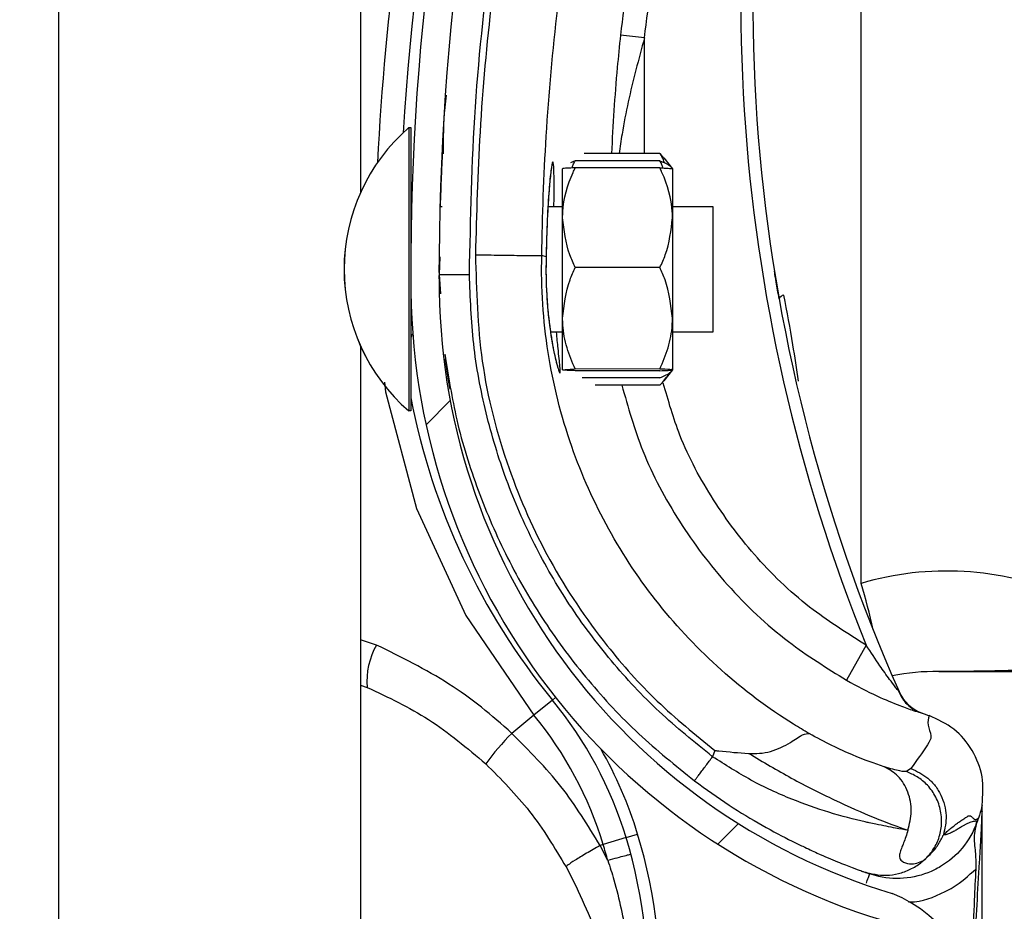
# Model space of a CAD drawing. Header units: inches. Extents: x 170 to 284, y 215 to 248.
# Tile 936 of 1056: x 235.429 to 235.5128, y 241.6529 to 241.7288. Entities that reach past the tile are written whole.
import ezdxf

# ---------------------------------------------------------------- set-up
doc = ezdxf.new("R2010")
doc.units = ezdxf.units.IN
doc.header["$LTSCALE"] = 0.25
doc.header["$MEASUREMENT"] = 0
doc.layers.add('ANNOTATIONS', color=1, linetype='Continuous')
doc.layers.add('LH TOP OF HOOD', color=7, linetype='Continuous')
doc.styles.add('ARIAL', font='arial.ttf', dxfattribs={"height": 0.09375})
doc.dimstyles.new('STANDARD$0', dxfattribs={"dimtxt": 0.09375, "dimasz": 0.09375, "dimexe": 0.03125, "dimexo": 0.046875, "dimgap": 0.09, "dimtad": 0, "dimtih": 1, "dimtoh": 1, "dimdec": 4, "dimzin": 0, "dimdsep": 46, "dimtxsty": 'ARIAL', "dimcen": 0.09, "dimadec": 0, "dimazin": 0, "dimtfac": 1, "dimtdec": 4, "dimtofl": 0, "dimtmove": 0, "dimatfit": 1, "dimfxl": 1, "dimtolj": 1, "dimtzin": 0, "dimarcsym": 0})

# ---------------------------------------------------------------- blocks, each defined once
blk = doc.blocks.new('*D70')
at = {"layer": 'ANNOTATIONS', "color": 0, "lineweight": -2, "transparency": 16777216}
for p, q in [((235.475871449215, 243.8427370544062), (236.9163148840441, 243.8427370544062)), ((236.8850648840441, 243.7489870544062), (236.8850648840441, 242.028811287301)), ((236.8850648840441, 239.873775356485), (236.8850648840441, 241.5939511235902)), ((236.1545398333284, 239.780025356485), (236.9163148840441, 239.780025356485))]:
    blk.add_line(p, q, dxfattribs=at)
at = {"layer": 'ANNOTATIONS', "color": 0, "transparency": 16777216}
for points in [[(236.8694398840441, 243.7489870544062), (236.9006898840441, 243.7489870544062), (236.8850648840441, 243.8427370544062)], [(236.8694398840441, 239.873775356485), (236.9006898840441, 239.873775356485), (236.8850648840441, 239.780025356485)]]:
    blk.add_solid(points, dxfattribs=at)
at = {"layer": 'defpoints', "color": 0, "transparency": 16777216}
for p in [(235.428996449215, 243.8427370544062), (236.1076648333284, 239.780025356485), (236.8850648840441, 239.780025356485)]:
    blk.add_point(p, dxfattribs=at)
at = {"layer": 'ANNOTATIONS', "color": 0, "transparency": 16777216, "insert": (236.8850648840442, 241.8113812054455), "char_height": 0.09375, "attachment_point": 5, "style": 'ARIAL'}
blk.add_mtext('\\A1;OPENING\\PHEIGHT', dxfattribs=at)

msp = doc.modelspace()

# ---------------------------------------------------------------- hatches: boundary and pattern name
at = {"layer": 'LH TOP OF HOOD'}
h = msp.add_hatch(dxfattribs=at)
h.set_pattern_fill('ANSI31', color=256, scale=0.34241245, angle=2.8e-322, style=0)
h.set_pattern_definition([(45, (225.4196035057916, 238.187647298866), (-0.03026527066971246, 0.03026527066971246), [])])
edge = h.paths.add_edge_path(flags=0)
edge.add_arc((235.4928707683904, 241.6163184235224), 0.001712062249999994, 450.0000000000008, 472.2104203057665)
edge.add_line((235.4922235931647, 241.6179034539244), (235.4913110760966, 241.6201383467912))
edge.add_arc((235.4928707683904, 241.6163184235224), 0.004126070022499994, 450, 472.2104203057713, ccw=False)
edge.add_arc((235.4928707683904, 241.6074156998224), 0.01302879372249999, 401.47616737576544, 450, ccw=False)
edge.add_arc((235.4886248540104, 241.6042655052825), 0.01830194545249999, 359.9999999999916, 400.0613730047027, ccw=False)
edge.add_arc((235.4951649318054, 241.6042655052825), 0.01176186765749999, 292.1408576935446, 359.99999999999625, ccw=False)
edge.add_arc((235.4928707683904, 241.6075184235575), 0.01566536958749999, 235.2570680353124, 295.43079980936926, ccw=False)
edge.add_arc((235.4981096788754, 241.6156335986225), 0.02532140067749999, 212.8542481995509, 235.980933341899, ccw=False)
edge.add_arc((235.4899602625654, 241.6092647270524), 0.01504902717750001, 172.1557183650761, 209.3146496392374, ccw=False)
edge.add_arc((235.5023898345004, 241.6079293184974), 0.02754708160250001, 453.3085031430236, 532.9325737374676, ccw=False)
edge.add_arc((235.4991369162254, 241.6440195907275), 0.008748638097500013, 280.9586189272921, 427.9414322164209)
edge.add_arc((235.5189966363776, 241.7063728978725), 0.05672062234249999, 179.5706357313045, 253.0098997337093, ccw=False)
edge.add_arc((235.6773283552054, 241.7075713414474), 0.2150521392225, 163.4260275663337, 180.2060536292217, ccw=False)
edge.add_arc((235.4985548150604, 241.7597207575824), 0.02884824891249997, 465.1588434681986, 521.4137567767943, ccw=False)
edge.add_arc((235.4812287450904, 241.8142670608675), 0.0284373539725, 290.1205938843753, 343.719067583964)
edge.add_arc((235.4940692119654, 241.8100896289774), 0.01494630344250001, 345.2914408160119, 400.547192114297)
edge.add_arc((235.4906450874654, 241.8082748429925), 0.0187470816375, 397.9578745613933, 431.4396159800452)
edge.add_arc((235.4928707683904, 241.8131028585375), 0.0134739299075, 433.8775574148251, 472.2736457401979)
edge.add_arc((235.4903026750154, 241.8201223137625), 0.006011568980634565, 474.9825325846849, 495.7175736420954)
edge.add_arc((235.5000956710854, 241.8128631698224), 0.01816498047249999, 500.899260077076, 539.9999999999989)
edge.add_arc((235.4928707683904, 241.8128631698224), 0.01094007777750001, 539.9999999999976, 629.9999999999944)
edge.add_arc((235.4928707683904, 241.8037892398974), 0.001866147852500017, 269.9999999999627, 285.6422464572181)
edge.add_line((235.4933739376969, 241.80199220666), (235.4940248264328, 241.7996676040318))
edge.add_arc((235.4928707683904, 241.8037892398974), 0.004280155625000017, 269.9999999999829, 285.6422464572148, ccw=False)
edge.add_arc((235.4928707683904, 241.8128631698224), 0.01335408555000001, 179.9999999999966, 269.999999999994, ccw=False)
edge.add_arc((235.5000956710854, 241.8128631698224), 0.020578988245, 500.6113583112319, 539.9999999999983, ccw=False)
edge.add_arc((235.4903026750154, 241.8201223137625), 0.008425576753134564, 474.5776671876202, 496.4997109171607, ccw=False)
edge.add_arc((235.4928707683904, 241.8131028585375), 0.01588793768, 433.6903022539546, 472.4705806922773, ccw=False)
edge.add_arc((235.4906450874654, 241.8082748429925), 0.02116108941, 398.10453077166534, 431.5771717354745, ccw=False)
edge.add_arc((235.4940692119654, 241.8100896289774), 0.01736031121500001, 345.18024813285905, 400.36585332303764, ccw=False)
edge.add_arc((235.4812287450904, 241.8142670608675), 0.030851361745, 289.9181572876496, 343.77953759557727, ccw=False)
edge.add_arc((235.4985548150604, 241.7597207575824), 0.02643424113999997, 464.941709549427, 521.3236131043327)
edge.add_arc((235.6773283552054, 241.7075713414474), 0.21263813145, 523.4376684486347, 540.2096895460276)
edge.add_arc((235.5189966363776, 241.7063728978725), 0.05430661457, 539.5566266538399, 613.1145348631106)
edge.add_arc((235.4991369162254, 241.6440195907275), 0.01116264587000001, 280.0610388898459, 428.5290871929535, ccw=False)
edge.add_arc((235.5023898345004, 241.6079293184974), 0.02513307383, 452.9714001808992, 532.970657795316)
edge.add_arc((235.4899602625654, 241.6092647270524), 0.01263501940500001, 532.0830472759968, 568.9826967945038)
edge.add_arc((235.4981096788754, 241.6156335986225), 0.022907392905, 213.0443063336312, 236.019715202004)
edge.add_arc((235.4928707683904, 241.6075184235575), 0.01325136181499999, 235.1922404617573, 295.7352497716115)
edge.add_arc((235.4951649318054, 241.6042655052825), 0.009347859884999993, 291.7225241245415, 359.9999999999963)
edge.add_arc((235.4886248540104, 241.6042655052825), 0.01588793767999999, 359.9999999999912, 399.9521788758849)
edge.add_arc((235.4928707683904, 241.6074156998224), 0.01061478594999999, 401.6345013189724, 450.0000000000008)

# ---------------------------------------------------------------- linework, layer by layer
for p, q in [((235.4323139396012, 239.8275350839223), (235.4323139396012, 243.9380293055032)), ((235.4579948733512, 241.9064492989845), (235.4579948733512, 241.7140753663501)), ((235.5005924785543, 241.680801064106), (235.5005924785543, 241.7462217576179)), ((235.4821542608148, 241.727238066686), (235.4801128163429, 241.7274582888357)), ((235.482151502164, 241.7173863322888), (235.4821542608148, 241.727238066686)), ((235.462109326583, 241.7195938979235), (235.4621041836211, 241.697103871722)), ((235.4621077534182, 241.7195938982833), (235.462109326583, 241.7195938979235)), ((235.462109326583, 241.7195938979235), (235.4622805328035, 241.7195938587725)), ((235.4622805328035, 241.7195938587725), (235.462277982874, 241.7084430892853)), ((235.4649657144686, 241.7176572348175), (235.4649658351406, 241.7176594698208)), ((235.4834667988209, 241.7173860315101), (235.4770317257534, 241.7173875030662)), ((235.4834667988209, 241.7173860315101), (235.4837716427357, 241.7169968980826)), ((235.4762588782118, 241.7167810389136), (235.4758719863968, 241.7165948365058)), ((235.4834666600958, 241.7167793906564), (235.4762588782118, 241.7167810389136)), ((235.483794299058, 241.7170151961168), (235.4845365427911, 241.7160961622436)), ((235.4751877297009, 241.7119288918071), (235.4751886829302, 241.7160973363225)), ((235.4834665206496, 241.7161695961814), (235.4762587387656, 241.7161712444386)), ((235.4845365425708, 241.7160951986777), (235.4845355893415, 241.7119267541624)), ((235.4647567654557, 241.7128905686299), (235.4649279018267, 241.7128905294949)), ((235.4739452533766, 241.7128884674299), (235.4751879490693, 241.7128881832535)), ((235.4845358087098, 241.7128860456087), (235.4879599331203, 241.7128852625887)), ((235.4879599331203, 241.7128852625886), (235.4879576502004, 241.7029021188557)), ((235.4751857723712, 241.7033695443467), (235.4751877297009, 241.7119288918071)), ((235.4845355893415, 241.7119267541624), (235.4845336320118, 241.7033674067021)), ((235.4647528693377, 241.7086122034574), (235.4646907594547, 241.7070940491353)), ((235.4646974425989, 241.7072574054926), (235.464701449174, 241.7086146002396)), ((235.4737868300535, 241.7086031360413), (235.4734166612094, 241.7087076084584)), ((235.4737868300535, 241.7086031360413), (235.4737869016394, 241.708602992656)), ((235.4834645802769, 241.7076844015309), (235.4762567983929, 241.7076860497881)), ((235.4646907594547, 241.7070940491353), (235.4647921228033, 241.7054507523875)), ((235.4646959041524, 241.7067362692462), (235.4646967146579, 241.7070108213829)), ((235.4622774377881, 241.7060594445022), (235.4622753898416, 241.697103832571)), ((235.4751847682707, 241.6989786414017), (235.4751857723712, 241.7033695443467)), ((235.4845336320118, 241.7033674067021), (235.4845326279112, 241.698976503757)), ((235.4751855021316, 241.7021877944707), (235.4741646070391, 241.7021880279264)), ((235.4879574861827, 241.7021848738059), (235.4845333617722, 241.702185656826)), ((235.4879576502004, 241.7029021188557), (235.4879574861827, 241.7021848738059)), ((235.4579948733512, 241.7010018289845), (235.4579948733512, 241.5086278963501)), ((235.4834625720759, 241.6989025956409), (235.4762547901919, 241.6989042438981)), ((235.4834626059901, 241.6990509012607), (235.476254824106, 241.6990525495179)), ((235.4845326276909, 241.6989755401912), (235.4837899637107, 241.6980568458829)), ((235.4834624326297, 241.6982928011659), (235.476854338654, 241.698294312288)), ((235.4834622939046, 241.6976861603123), (235.4779448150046, 241.6976874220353)), ((235.4621041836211, 241.697103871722), (235.4621038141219, 241.6954880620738)), ((235.4622753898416, 241.697103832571), (235.4622750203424, 241.6954880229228)), ((235.4621038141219, 241.6954880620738), (235.4621022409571, 241.6954880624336)), ((235.4622750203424, 241.6954880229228), (235.4621038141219, 241.6954880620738)), ((235.4593588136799, 241.6755588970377), (235.4579948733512, 241.6759939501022)), ((235.5010251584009, 241.6755384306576), (235.4993421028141, 241.6725587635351)), ((235.4579948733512, 241.6721300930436), (235.4585634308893, 241.6719563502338)), ((235.4743255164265, 241.6708792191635), (235.472752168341, 241.6695909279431)), ((235.4743255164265, 241.6708792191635), (235.4745845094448, 241.6710912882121)), ((235.472752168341, 241.6695909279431), (235.470855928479, 241.6680382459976)), ((235.5056162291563, 241.6698149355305), (235.5060348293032, 241.6696679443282)), ((235.5060348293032, 241.6696679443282), (235.5063668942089, 241.669544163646)), ((235.4881326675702, 241.6665849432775), (235.4879502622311, 241.6660561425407)), ((235.5048214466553, 241.6650476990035), (235.5044359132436, 241.6647855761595)), ((235.5108807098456, 241.6619266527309), (235.5108807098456, 241.6619486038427)), ((235.5108807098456, 241.6089727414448), (235.5108807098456, 241.6613949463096)), ((235.5105511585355, 241.6608148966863), (235.5104548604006, 241.66053572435)), ((235.4805866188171, 241.6591679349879), (235.4815692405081, 241.6594673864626)), ((235.4805866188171, 241.6591679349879), (235.4786414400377, 241.6585751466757)), ((235.4786414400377, 241.6585751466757), (235.4783757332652, 241.6584941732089)), ((235.4790297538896, 241.657218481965), (235.4783757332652, 241.6584941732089)), ((235.4754854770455, 241.6566691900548), (235.4763567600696, 241.654964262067)), ((235.5008114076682, 241.6562599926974), (235.5009782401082, 241.6562007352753)), ((235.5010567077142, 241.6561733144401), (235.5013074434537, 241.6560857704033))]:
    msp.add_line(p, q, dxfattribs=at)
at = {"layer": 'LH TOP OF HOOD', "flags": 128}
msp.add_lwpolyline([(235.4600371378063, 241.6979187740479), (235.4601103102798, 241.6971219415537), (235.4627685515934, 241.6871670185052), (235.4669411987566, 241.6780827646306), (235.4727521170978, 241.6695909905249), (235.472752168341, 241.6695909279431), (235.472752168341, 241.6695909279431)], dxfattribs=at)
at = {"layer": 'LH TOP OF HOOD'}
for centre, radius, start, end in [((235.6772931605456, 241.7061878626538), 0.2160622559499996, 161.092978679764, 176.5597220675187), ((235.6773283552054, 241.7075713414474), 0.2150521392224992, 163.4260275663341, 180.2060536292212), ((235.6773283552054, 241.7075713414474), 0.2126381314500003, 163.4376684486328, 180.2096895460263), ((235.6368884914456, 241.7304820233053), 0.1465525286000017, 165.3406183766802, 202.0185750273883), ((235.6368884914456, 241.7304820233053), 0.1455252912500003, 165.3544246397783, 203.870550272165), ((235.6772931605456, 241.7061878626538), 0.21809575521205, 167.1792232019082, 177.2535733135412), ((235.4725244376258, 241.7075385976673), 0.01593228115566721, 130.8294767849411, 229.1443187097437), ((235.4725260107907, 241.7075385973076), 0.01593228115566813, 130.8294767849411, 229.144318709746), ((235.4628269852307, 241.7134388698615), 0.0005478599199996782, 179.9868977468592, 209.2820731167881), ((235.5189966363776, 241.7063728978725), 0.05672062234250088, 179.5706357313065, 253.009899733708), ((235.5189966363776, 241.7063728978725), 0.05430661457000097, 179.5566266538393, 253.114534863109), ((235.4940877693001, 241.7048034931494), 0.000532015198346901, 98.82251519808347, 154.8284159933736), ((235.4628242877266, 241.7016427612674), 0.0005478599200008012, 134.565104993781, 179.98689774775), ((235.5190986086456, 241.7075403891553), 0.05786770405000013, 190.9018913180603, 219.3113539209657), ((235.5078891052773, 241.6561785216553), 0.02568093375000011, 67.01549504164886, 106.5066258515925), ((235.4443704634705, 241.6642791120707), 0.05859940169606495, 12.39253662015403, 16.37646921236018), ((235.4646553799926, 241.6725004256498), 0.006116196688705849, 149.99596467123, 185.1035778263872), ((235.5067717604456, 241.6561785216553), 0.01712062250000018, 88.6104970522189, 101.9466001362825), ((235.5071993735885, 241.6738075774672), 0.000513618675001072, 268.6104970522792, 270.0142555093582), ((235.5069423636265, 241.6729777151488), 0.003424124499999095, 203.8705502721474, 250.6224115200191), ((235.4478325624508, 241.6491862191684), 0.03424124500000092, 16.94846748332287, 39.31135392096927), ((235.4478325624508, 241.6491862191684), 0.03220774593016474, 16.9484674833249, 39.31135392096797), ((235.4872691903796, 241.6518383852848), 0.02306145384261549, 135.374904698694, 143.8386130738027), ((235.4478325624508, 241.6491862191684), 0.03526848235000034, 16.94846748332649, 29.83866096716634), ((235.4393165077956, 241.6465909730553), 0.04417120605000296, 355.7713036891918, 16.94846748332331), ((235.4393165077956, 241.6465909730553), 0.04314396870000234, 355.771303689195, 16.94846748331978), ((235.4393165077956, 241.6465909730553), 0.04111046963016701, 14.9804964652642, 16.94846748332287), ((235.4991369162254, 241.6440195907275), 0.01116264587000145, 280.0610388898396, 68.52908719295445)]:
    msp.add_arc(centre, radius, start, end, dxfattribs=at)
for points, knots in [([(235.4877024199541, 241.7643933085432), (235.4872743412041, 241.7629639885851), (235.4856894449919, 241.7576721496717), (235.4833942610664, 241.7483740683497), (235.4813276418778, 241.7374647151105), (235.4804763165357, 241.7304524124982), (235.4801128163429, 241.7274582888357)], [0, 0, 0, 0, 0.1185397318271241, 0.4388752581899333, 0.7604101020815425, 1, 1, 1, 1]), ([(235.4672588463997, 241.7070997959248), (235.4673576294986, 241.7118552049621), (235.4675557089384, 241.721390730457), (235.4691652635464, 241.7356996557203), (235.4716220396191, 241.7500092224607), (235.4741193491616, 241.7594130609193), (235.4753710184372, 241.7641263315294)], [0, 0, 0, 0, 0.2468628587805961, 0.4950083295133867, 0.74689458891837, 1, 1, 1, 1]), ([(235.4757838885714, 241.7636380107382), (235.4748098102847, 241.7600078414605), (235.472858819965, 241.7527369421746), (235.4706805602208, 241.741656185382), (235.469069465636, 241.7304735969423), (235.4680587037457, 241.7195049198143), (235.4678640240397, 241.7122570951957), (235.4677705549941, 241.7087772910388)], [0, 0, 0, 0, 0.2027568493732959, 0.4061035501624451, 0.6088604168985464, 0.8122072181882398, 1, 1, 1, 1]), ([(235.4821542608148, 241.727238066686), (235.4825139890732, 241.7302011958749), (235.4833546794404, 241.7371260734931), (235.4853985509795, 241.7479226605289), (235.4876688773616, 241.7571248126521), (235.4892416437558, 241.7623761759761), (235.4896652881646, 241.7637906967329)], [0, 0, 0, 0, 0.2395900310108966, 0.5599255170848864, 0.8814604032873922, 0.9999999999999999, 0.9999999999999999, 0.9999999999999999, 0.9999999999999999]), ([(235.4734166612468, 241.7087076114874), (235.4734166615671, 241.7087076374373), (235.473458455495, 241.7120939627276), (235.4737215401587, 241.7191406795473), (235.4746734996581, 241.7298138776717), (235.4762481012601, 241.7406899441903), (235.4783665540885, 241.7514772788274), (235.480264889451, 241.7585523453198), (235.4812140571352, 241.7620898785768)], [0, 0, 0, 0, 1.439079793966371e-06, 0.1877923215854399, 0.3908439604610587, 0.5938956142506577, 0.7969478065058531, 1, 1, 1, 1]), ([(235.4801128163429, 241.7274582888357), (235.480015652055, 241.7265404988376), (235.4796607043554, 241.7231877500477), (235.4794749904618, 241.7198274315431), (235.4793401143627, 241.7173869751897)], [0, 0, 0, 0, 0.2737425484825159, 1, 1, 1, 1]), ([(235.4821542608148, 241.727238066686), (235.4819071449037, 241.7263291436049), (235.4811694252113, 241.7236157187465), (235.4804111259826, 241.7203216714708), (235.4800716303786, 241.7179413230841), (235.4799925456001, 241.7173868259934)], [0, 0, 0, 0, 0.2786878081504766, 0.8319718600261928, 1, 1, 1, 1]), ([(235.4650542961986, 241.7173704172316), (235.4650597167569, 241.7186876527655), (235.4650666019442, 241.7203608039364), (235.4652720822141, 241.7220190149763), (235.4653157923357, 241.7223717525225)], [0, 0, 0, 0, 0.7872782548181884, 1, 1, 1, 1]), ([(235.4649657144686, 241.7176572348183), (235.4649604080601, 241.7175601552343), (235.4649550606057, 241.7174623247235), (235.4649171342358, 241.7167110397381), (235.4648605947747, 241.7156101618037), (235.464799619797, 241.7137965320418), (235.4647691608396, 241.7128905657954)], [0, 0, 0, 0, 0.330770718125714, 0.3333292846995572, 0.6669765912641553, 1, 1, 1, 1]), ([(235.4838534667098, 241.7165930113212), (235.4837985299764, 241.7167741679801), (235.483715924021, 241.7170465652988), (235.4835293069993, 241.7173008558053), (235.4834667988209, 241.7173860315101)], [0, 0, 0, 0, 0.6650456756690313, 1, 1, 1, 1]), ([(235.4744506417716, 241.712888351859), (235.4744535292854, 241.7132081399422), (235.4744643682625, 241.7144085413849), (235.4744594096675, 241.7157999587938), (235.474412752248, 241.7166594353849), (235.4743241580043, 241.7167468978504), (235.4741976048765, 241.7160962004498), (235.4740291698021, 241.7143739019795), (235.473866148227, 241.7118178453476), (235.4738138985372, 241.7097002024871), (235.4737868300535, 241.7086031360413)], [0, 0, 0, 0, 0.05114929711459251, 0.1920011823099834, 0.333489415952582, 0.4224210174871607, 0.5646212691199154, 0.706536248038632, 0.847968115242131, 1, 1, 1, 1]), ([(235.4760039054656, 241.7161598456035), (235.4760265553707, 241.716251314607), (235.4760796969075, 241.7164659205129), (235.476193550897, 241.7166661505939), (235.4762588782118, 241.7167810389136)], [0, 0, 0, 0, 0.4262184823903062, 1, 1, 1, 1]), ([(235.4837213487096, 241.7161580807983), (235.4836987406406, 241.7162495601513), (235.4836456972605, 241.7164641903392), (235.4835319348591, 241.7166644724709), (235.4834666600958, 241.7167793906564)], [0, 0, 0, 0, 0.4262184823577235, 1, 1, 1, 1]), ([(235.4834666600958, 241.7167793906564), (235.4837186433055, 241.7166693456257), (235.4842285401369, 241.7164466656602), (235.4845130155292, 241.7161754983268), (235.4845321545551, 241.716020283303), (235.4845365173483, 241.7159849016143)], [0, 0, 0, 0, 0.4299704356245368, 0.8700602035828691, 1, 1, 1, 1]), ([(235.4742490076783, 241.7162300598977), (235.4742491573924, 241.7162305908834), (235.474256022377, 241.7162549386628), (235.4742244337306, 241.7161180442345), (235.4741798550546, 241.7158028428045), (235.4741325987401, 241.7153397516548), (235.474108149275, 241.7151001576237)], [0, 0, 0, 0, 0.005301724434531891, 0.2431048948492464, 0.6083977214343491, 1, 1, 1, 1]), ([(235.4751877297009, 241.7119288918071), (235.4751911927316, 241.7120967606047), (235.4752182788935, 241.7134097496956), (235.4756499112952, 241.7148493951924), (235.4761994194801, 241.7160424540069), (235.4762587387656, 241.7161712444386)], [0, 0, 0, 0, 0.1156468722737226, 0.9045342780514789, 1, 1, 1, 1]), ([(235.4762587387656, 241.7161712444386), (235.476006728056, 241.7161610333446), (235.4754967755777, 241.716140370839), (235.4752122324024, 241.7161151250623), (235.4751930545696, 241.7161006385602), (235.4751886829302, 241.7160973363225)], [0, 0, 0, 0, 0.4299704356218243, 0.8700602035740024, 1, 1, 1, 1]), ([(235.4845355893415, 241.7119267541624), (235.4845322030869, 241.7120946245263), (235.4845057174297, 241.7134076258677), (235.484074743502, 241.7148474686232), (235.4835257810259, 241.7160407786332), (235.4834665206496, 241.7161695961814)], [0, 0, 0, 0, 0.1156468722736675, 0.9045342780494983, 0.9999999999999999, 0.9999999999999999, 0.9999999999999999, 0.9999999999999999]), ([(235.4834665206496, 241.7161695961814), (235.4837185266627, 241.7161592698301), (235.4842284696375, 241.7161383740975), (235.4845130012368, 241.7161129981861), (235.4845321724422, 241.7160985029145), (235.4845365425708, 241.7160951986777)], [0, 0, 0, 0, 0.4299704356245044, 0.8700602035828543, 1, 1, 1, 1]), ([(235.474108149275, 241.7151001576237), (235.4741034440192, 241.7150565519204), (235.474068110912, 241.7147291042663), (235.473995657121, 241.7137888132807), (235.4739036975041, 241.712293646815), (235.4738306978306, 241.7105172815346), (235.4737956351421, 241.7092474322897), (235.4737876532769, 241.7085976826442), (235.4737876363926, 241.7085963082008)], [0, 0, 0, 0, 0.03583539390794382, 0.2690981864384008, 0.5116419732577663, 0.7561140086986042, 0.9994840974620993, 1, 1, 1, 1]), ([(235.4762567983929, 241.7076860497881), (235.4760939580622, 241.708044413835), (235.4754778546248, 241.7094002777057), (235.4753107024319, 241.7108571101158), (235.4751877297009, 241.7119288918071)], [0, 0, 0, 0, 0.2643068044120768, 1, 1, 1, 1]), ([(235.4834645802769, 241.7076844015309), (235.4836275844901, 241.7080426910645), (235.484244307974, 241.7093982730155), (235.4844121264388, 241.7108550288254), (235.4845355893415, 241.7119267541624)], [0, 0, 0, 0, 0.2643068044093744, 0.9999999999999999, 0.9999999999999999, 0.9999999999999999, 0.9999999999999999]), ([(235.4677701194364, 241.7087772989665), (235.4678528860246, 241.7057399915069), (235.4680211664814, 241.6995645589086), (235.4703106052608, 241.6907775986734), (235.4739249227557, 241.6826110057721), (235.4783397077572, 241.6760309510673), (235.4831487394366, 241.6706462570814), (235.486462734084, 241.6679457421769), (235.4881326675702, 241.6665849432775)], [0, 0, 0, 0, 0.1870908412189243, 0.3803918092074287, 0.5558755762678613, 0.7364481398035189, 0.8671952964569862, 1, 1, 1, 1]), ([(235.4677701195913, 241.7087773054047), (235.4684942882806, 241.708765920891), (235.4699426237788, 241.7087431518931), (235.4717837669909, 241.7087151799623), (235.4730987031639, 241.7086991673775), (235.4733106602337, 241.7087047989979), (235.4734166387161, 241.7087076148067)], [0, 0, 0, 0, 0.2500007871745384, 0.5000009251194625, 0.7500005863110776, 1, 1, 1, 1]), ([(235.4961599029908, 241.6680170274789), (235.495718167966, 241.6682797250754), (235.4930706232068, 241.6698542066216), (235.488545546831, 241.6732856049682), (235.4832144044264, 241.6788869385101), (235.4789261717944, 241.6853267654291), (235.4756768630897, 241.6925528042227), (235.4737172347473, 241.7004276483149), (235.4733464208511, 241.7059556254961), (235.4734166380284, 241.7087075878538), (235.4734166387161, 241.7087076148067)], [0, 0, 0, 0, 0.03155846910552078, 0.1891461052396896, 0.3467338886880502, 0.5043277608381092, 0.6619226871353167, 0.8309600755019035, 0.9999983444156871, 1, 1, 1, 1]), ([(235.4737882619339, 241.7085940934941), (235.4737869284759, 241.7085516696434), (235.4737660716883, 241.7078881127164), (235.4737713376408, 241.7065565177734), (235.4738652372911, 241.7047329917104), (235.4739845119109, 241.7034285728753), (235.474071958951, 241.7028337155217), (235.4740887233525, 241.7027196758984)], [0, 0, 0, 0, 0.02096907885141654, 0.3279800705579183, 0.6261032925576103, 0.92832056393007, 1, 1, 1, 1]), ([(235.4737869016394, 241.708602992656), (235.4737791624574, 241.7081479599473), (235.4737547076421, 241.7067101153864), (235.4738774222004, 241.7042998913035), (235.474193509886, 241.7017584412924), (235.4745765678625, 241.6998312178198), (235.4748587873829, 241.6988472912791), (235.4750039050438, 241.6986113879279), (235.4749921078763, 241.6991694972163), (235.4748342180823, 241.700421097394), (235.4747148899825, 241.7017079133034), (235.4746703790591, 241.7021879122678)], [0, 0, 0, 0, 0.05799721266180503, 0.1832636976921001, 0.306412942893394, 0.4347166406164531, 0.5675677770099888, 0.660949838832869, 0.7922661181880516, 0.9225125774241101, 1, 1, 1, 1]), ([(235.4751857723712, 241.7033695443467), (235.4753138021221, 241.7044806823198), (235.4754845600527, 241.7059626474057), (235.4761022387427, 241.7073411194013), (235.4762567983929, 241.7076860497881)], [0, 0, 0, 0, 0.7497733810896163, 0.9999999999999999, 0.9999999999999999, 0.9999999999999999, 0.9999999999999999]), ([(235.4845336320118, 241.7033674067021), (235.4844061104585, 241.704478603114), (235.4842360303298, 241.7059606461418), (235.4836189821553, 241.7073394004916), (235.4834645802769, 241.7076844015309)], [0, 0, 0, 0, 0.7497733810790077, 1, 1, 1, 1]), ([(235.4936062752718, 241.7050297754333), (235.4935204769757, 241.7055219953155), (235.493358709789, 241.7064500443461), (235.4932206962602, 241.7073049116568), (235.493212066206, 241.7073586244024), (235.4932087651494, 241.7073791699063)], [0, 0, 0, 0, 0.4108597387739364, 0.7746496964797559, 1, 1, 1, 1]), ([(235.4646907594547, 241.7070940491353), (235.4647250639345, 241.7070941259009), (235.464777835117, 241.7070942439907), (235.4650980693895, 241.7070949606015), (235.465429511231, 241.7070957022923), (235.4658409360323, 241.7070966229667), (235.4664388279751, 241.7070979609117), (235.4669357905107, 241.7070990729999), (235.4672588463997, 241.7070997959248)], [0, 0, 0, 0, 0.2394568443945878, 0.3683606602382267, 0.5000000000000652, 0.6316393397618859, 0.7605431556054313, 1, 1, 1, 1]), ([(235.4879502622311, 241.6660561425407), (235.4864056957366, 241.6672976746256), (235.4833140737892, 241.6697827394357), (235.479256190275, 241.6741554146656), (235.4756823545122, 241.6789314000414), (235.4726939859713, 241.6841055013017), (235.4703033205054, 241.6895808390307), (235.4685805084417, 241.6952968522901), (235.4674751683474, 241.7011594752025), (235.4673308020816, 241.7051238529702), (235.4672588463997, 241.7070997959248)], [0, 0, 0, 0, 0.1247413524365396, 0.2496837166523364, 0.3746881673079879, 0.4999855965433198, 0.6253465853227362, 0.7503062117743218, 0.8755465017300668, 1, 1, 1, 1]), ([(235.4952423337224, 241.6980136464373), (235.4950950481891, 241.6990528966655), (235.4947454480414, 241.7015196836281), (235.4942771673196, 241.7039327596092), (235.4940061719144, 241.7053292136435)], [0, 0, 0, 0, 0.4212971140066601, 0.9999999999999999, 0.9999999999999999, 0.9999999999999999, 0.9999999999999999]), ([(235.476254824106, 241.6990525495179), (235.4760029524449, 241.6996503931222), (235.4754932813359, 241.7008601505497), (235.4752090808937, 241.7023336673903), (235.4751900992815, 241.7031772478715), (235.4751857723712, 241.7033695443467)], [0, 0, 0, 0, 0.429970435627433, 0.8700602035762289, 1, 1, 1, 1]), ([(235.4834626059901, 241.6990509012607), (235.4837147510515, 241.6996486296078), (235.4842249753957, 241.7008581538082), (235.4845098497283, 241.7023315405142), (235.4845292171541, 241.7031751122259), (235.4845336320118, 241.7033674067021)], [0, 0, 0, 0, 0.4299704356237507, 0.8700602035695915, 1, 1, 1, 1]), ([(235.4740887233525, 241.7027196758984), (235.4741412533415, 241.7023317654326), (235.4742641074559, 241.7014245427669), (235.4744843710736, 241.7003224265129), (235.4746659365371, 241.6995501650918), (235.4747813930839, 241.6991808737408), (235.4747841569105, 241.6991738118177), (235.4747849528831, 241.699171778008)], [0, 0, 0, 0, 0.1981000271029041, 0.4633049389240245, 0.7305309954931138, 0.9223938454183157, 1, 1, 1, 1]), ([(235.4651774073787, 241.700303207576), (235.465470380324, 241.6984334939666), (235.4660867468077, 241.6944999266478), (235.4679039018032, 241.6886899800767), (235.4703973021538, 241.6829344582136), (235.4735435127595, 241.6775034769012), (235.4772934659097, 241.6724890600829), (235.4815537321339, 241.6679074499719), (235.4847918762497, 241.6653027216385), (235.4864081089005, 241.6640026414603)], [0, 0, 0, 0, 0.1313887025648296, 0.2764200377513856, 0.4215581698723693, 0.5666389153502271, 0.7114924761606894, 0.8559992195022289, 1, 1, 1, 1]), ([(235.4656215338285, 241.6973451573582), (235.4656237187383, 241.697334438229), (235.4656323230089, 241.6972922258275), (235.4654813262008, 241.6980344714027), (235.4652916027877, 241.6993282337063), (235.4652074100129, 241.699902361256)], [0, 0, 0, 0, 0.1591842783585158, 0.6268746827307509, 1, 1, 1, 1]), ([(235.4656213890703, 241.6973450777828), (235.4656235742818, 241.6973343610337), (235.4656321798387, 241.6972921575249), (235.4654812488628, 241.6980338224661), (235.4652916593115, 241.6993266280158), (235.4652075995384, 241.6998998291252)], [0, 0, 0, 0, 0.1592756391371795, 0.6272415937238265, 1, 1, 1, 1]), ([(235.465621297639, 241.6973450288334), (235.4656234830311, 241.6973343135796), (235.4656320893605, 241.6972921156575), (235.4654812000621, 241.6980334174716), (235.46529169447, 241.6993256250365), (235.4652077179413, 241.6998982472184)], [0, 0, 0, 0, 0.1593327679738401, 0.6274710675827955, 1, 1, 1, 1]), ([(235.4656212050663, 241.6973449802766), (235.4656233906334, 241.697334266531), (235.4656319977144, 241.6972920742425), (235.4654811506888, 241.6980330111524), (235.4652917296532, 241.6993246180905), (235.4652078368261, 241.6998966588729)], [0, 0, 0, 0, 0.1593901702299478, 0.6277016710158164, 1, 1, 1, 1]), ([(235.4751847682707, 241.6989786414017), (235.4753125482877, 241.6989976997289), (235.475482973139, 241.6990231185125), (235.4761003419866, 241.699046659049), (235.476254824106, 241.6990525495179)], [0, 0, 0, 0, 0.7497733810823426, 1, 1, 1, 1]), ([(235.4762547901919, 241.6989042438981), (235.4760027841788, 241.6989145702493), (235.475492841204, 241.698935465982), (235.4752083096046, 241.6989608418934), (235.4751891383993, 241.6989753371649), (235.4751847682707, 241.6989786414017)], [0, 0, 0, 0, 0.4299704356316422, 0.870060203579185, 1, 1, 1, 1]), ([(235.4834624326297, 241.6982928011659), (235.4837144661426, 241.6984027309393), (235.4842244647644, 241.6986251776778), (235.4845090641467, 241.6988962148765), (235.4845282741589, 241.6990514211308), (235.4845326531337, 241.6990868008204)], [0, 0, 0, 0, 0.4299704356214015, 0.8700602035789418, 1, 1, 1, 1]), ([(235.4834625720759, 241.6989025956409), (235.4837145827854, 241.6989128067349), (235.4842245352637, 241.6989334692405), (235.4845090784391, 241.6989587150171), (235.4845282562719, 241.6989732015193), (235.4845326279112, 241.698976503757)], [0, 0, 0, 0, 0.4299704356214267, 0.8700602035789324, 1, 1, 1, 1]), ([(235.4845326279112, 241.698976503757), (235.4844048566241, 241.6989956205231), (235.484234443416, 241.6990211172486), (235.4836170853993, 241.6990449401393), (235.4834626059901, 241.6990509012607)], [0, 0, 0, 0, 0.7497733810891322, 0.9999999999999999, 0.9999999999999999, 0.9999999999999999, 0.9999999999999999]), ([(235.4834622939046, 241.6976861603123), (235.4837449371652, 241.6979749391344), (235.4840557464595, 241.6982924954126), (235.4841781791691, 241.6986298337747), (235.4841892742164, 241.6986604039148)], [0, 0, 0, 0, 0.9093784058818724, 1, 1, 1, 1]), ([(235.4802228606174, 241.6976869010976), (235.4807577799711, 241.6957996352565), (235.481909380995, 241.6917366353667), (235.4849934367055, 241.685989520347), (235.4891407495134, 241.6804805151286), (235.4939725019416, 241.6759072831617), (235.497662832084, 241.6736059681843), (235.4993421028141, 241.6725587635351)], [0, 0, 0, 0, 0.1810254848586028, 0.3897206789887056, 0.5984159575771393, 0.8172607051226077, 0.9999999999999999, 0.9999999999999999, 0.9999999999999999, 0.9999999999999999]), ([(235.5010251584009, 241.6755384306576), (235.4994889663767, 241.6764964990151), (235.4961131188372, 241.6786018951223), (235.4916914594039, 241.6827850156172), (235.4879028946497, 241.6878267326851), (235.4851752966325, 241.6928684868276), (235.4841780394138, 241.6963556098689), (235.4837495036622, 241.6978540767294)], [0, 0, 0, 0, 0.1871957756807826, 0.4113707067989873, 0.6251451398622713, 0.8389194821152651, 1, 1, 1, 1]), ([(235.470855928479, 241.6680382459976), (235.4708559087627, 241.6680382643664), (235.4691947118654, 241.6695859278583), (235.465569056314, 241.6725064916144), (235.4614515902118, 241.6745302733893), (235.4593588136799, 241.6755588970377)], [0, 0, 0, 0, 5.836249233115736e-06, 0.4917349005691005, 1, 1, 1, 1]), ([(235.5037223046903, 241.6717077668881), (235.5037185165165, 241.6717122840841), (235.5036508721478, 241.6717929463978), (235.5034090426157, 241.6720980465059), (235.5028892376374, 241.6727875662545), (235.502047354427, 241.673964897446), (235.501406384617, 241.6749515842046), (235.5010251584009, 241.6755384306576)], [0, 0, 0, 0, 0.005253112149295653, 0.09380336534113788, 0.2660256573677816, 0.5634579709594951, 1, 1, 1, 1]), ([(235.5179170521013, 241.6735249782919), (235.5175664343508, 241.6735131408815), (235.5160064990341, 241.6734604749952), (235.5137494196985, 241.6733934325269), (235.5113617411, 241.6733388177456), (235.5098071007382, 241.673314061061), (235.508809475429, 241.67330309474), (235.5081758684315, 241.6732982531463), (235.5077759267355, 241.6732960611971), (235.5075241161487, 241.6732950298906), (235.5073506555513, 241.673294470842), (235.5072420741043, 241.6732941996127), (235.5071927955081, 241.6732941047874), (235.5071886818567, 241.6732941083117), (235.5071869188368, 241.6732941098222)], [0, 0, 0, 0, 0.09048385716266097, 0.4025722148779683, 0.6140598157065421, 0.7523489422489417, 0.8411803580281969, 0.897872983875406, 0.9340902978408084, 0.9574251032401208, 0.9727591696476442, 0.988441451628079, 0.9950462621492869, 1, 1, 1, 1]), ([(235.5071995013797, 241.6732939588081), (235.5072010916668, 241.6732939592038), (235.5072048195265, 241.6732939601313), (235.50725523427, 241.6732939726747), (235.5073657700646, 241.6732940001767), (235.5075419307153, 241.6732940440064), (235.5077987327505, 241.6732941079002), (235.5082066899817, 241.6732942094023), (235.5088529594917, 241.6732943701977), (235.5098695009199, 241.6732946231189), (235.511449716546, 241.6732950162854), (235.5138623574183, 241.6732956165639), (235.5160935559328, 241.6732961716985), (235.5176071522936, 241.6732965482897), (235.5179170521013, 241.6732966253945)], [0, 0, 0, 0, 0.004737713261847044, 0.01110587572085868, 0.02657793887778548, 0.04194739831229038, 0.06549174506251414, 0.1021665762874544, 0.1596760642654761, 0.2498373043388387, 0.3901314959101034, 0.6042895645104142, 0.9189806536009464, 1, 1, 1, 1]), ([(235.4993421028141, 241.6725587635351), (235.5002181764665, 241.6720906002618), (235.5017588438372, 241.6712672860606), (235.5037419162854, 241.6704429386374), (235.5049897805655, 241.6699973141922), (235.5054620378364, 241.6698564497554), (235.5055964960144, 241.6698219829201), (235.5055965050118, 241.6698219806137)], [0, 0, 0, 0, 0.3699466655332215, 0.6505899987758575, 0.8492685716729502, 0.9999899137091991, 1, 1, 1, 1]), ([(235.4585634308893, 241.6719563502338), (235.4603467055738, 241.6711141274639), (235.4639754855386, 241.6694002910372), (235.4670743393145, 241.6667791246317), (235.468650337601, 241.6654460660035)], [0, 0, 0, 0, 0.491425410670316, 1, 1, 1, 1]), ([(235.503722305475, 241.6717077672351), (235.5038770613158, 241.6713917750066), (235.5041465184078, 241.6708415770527), (235.5048109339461, 241.6701951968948), (235.5053181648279, 241.6699543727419), (235.5055965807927, 241.6698221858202)], [0, 0, 0, 0, 0.3783552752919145, 0.6587829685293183, 1, 1, 1, 1]), ([(235.5038111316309, 241.6715920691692), (235.5038085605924, 241.6715954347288), (235.503802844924, 241.6716029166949), (235.5037744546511, 241.6716402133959), (235.5037588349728, 241.6716607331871)], [0, 0, 0, 0, 0.4498228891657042, 1, 1, 1, 1]), ([(235.5063701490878, 241.6695522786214), (235.5062962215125, 241.6692977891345), (235.5061483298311, 241.6687886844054), (235.5066796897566, 241.6677657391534), (235.505948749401, 241.6666179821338), (235.5053045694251, 241.6657206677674), (235.5048214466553, 241.6650476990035)], [0, 0, 0, 0, 0.1666800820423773, 0.3334425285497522, 0.5000945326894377, 1, 1, 1, 1]), ([(235.5108807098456, 241.6619486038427), (235.5109409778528, 241.6627547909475), (235.5110614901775, 241.6643668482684), (235.5101197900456, 241.6666368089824), (235.5085795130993, 241.6685521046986), (235.5071067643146, 241.6692188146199), (235.506370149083, 241.6695522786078)], [0, 0, 0, 0, 0.2500474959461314, 0.4999967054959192, 0.7499165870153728, 0.9999999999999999, 0.9999999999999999, 0.9999999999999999, 0.9999999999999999]), ([(235.4783757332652, 241.6584941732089), (235.4773296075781, 241.660213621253), (235.4752098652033, 241.6636977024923), (235.4723197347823, 241.6665789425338), (235.470855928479, 241.6680382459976)], [0, 0, 0, 0, 0.4935154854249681, 1, 1, 1, 1]), ([(235.4910162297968, 241.6663346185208), (235.4913255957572, 241.6663260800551), (235.4919606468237, 241.6663085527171), (235.4929043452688, 241.6664947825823), (235.4938165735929, 241.666825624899), (235.4948095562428, 241.6674056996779), (235.495666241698, 241.6680238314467), (235.4959978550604, 241.6680199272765), (235.4961604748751, 241.6680180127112)], [0, 0, 0, 0, 0.1136768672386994, 0.2333502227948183, 0.3620694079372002, 0.5019163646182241, 0.7557448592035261, 1, 1, 1, 1]), ([(235.5025519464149, 241.6651930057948), (235.501717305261, 241.6654808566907), (235.500450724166, 241.6659176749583), (235.4981314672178, 241.6669583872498), (235.4968195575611, 241.6676636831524), (235.4961604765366, 241.6680180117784)], [0, 0, 0, 0, 0.4901989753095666, 0.7438846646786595, 1, 1, 1, 1]), ([(235.4881326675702, 241.6665849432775), (235.4881441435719, 241.6665836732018), (235.4882585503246, 241.6665710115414), (235.4892205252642, 241.6664668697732), (235.490169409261, 241.6663885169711), (235.4910154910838, 241.6663186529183)], [0, 0, 0, 0, 0.01193493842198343, 0.1189819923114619, 0.9999999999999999, 0.9999999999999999, 0.9999999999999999, 0.9999999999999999]), ([(235.4910167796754, 241.6663344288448), (235.4922352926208, 241.6656124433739), (235.4947380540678, 241.6641295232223), (235.4984191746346, 241.6622962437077), (235.5019179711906, 241.6607382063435), (235.5036695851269, 241.6601150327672), (235.5045686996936, 241.6597951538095)], [0, 0, 0, 0, 0.2305257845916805, 0.4734878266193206, 0.7297379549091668, 1, 1, 1, 1]), ([(235.468650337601, 241.6654460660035), (235.4699508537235, 241.6641392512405), (235.4725864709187, 241.6614908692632), (235.4745107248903, 241.6582904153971), (235.4754854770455, 241.6566691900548)], [0, 0, 0, 0, 0.4934389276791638, 1, 1, 1, 1]), ([(235.4864081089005, 241.6640026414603), (235.4864287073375, 241.6640300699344), (235.4864603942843, 241.6640722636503), (235.4866526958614, 241.6643283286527), (235.4868517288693, 241.6645933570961), (235.4870987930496, 241.6649223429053), (235.4874578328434, 241.6654004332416), (235.4877562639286, 241.6657978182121), (235.4879502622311, 241.6660561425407)], [0, 0, 0, 0, 0.2394567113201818, 0.3683605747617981, 0.5000000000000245, 0.6316394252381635, 0.7605432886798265, 1, 1, 1, 1]), ([(235.5045674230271, 241.6597934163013), (235.5042286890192, 241.6598505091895), (235.5034195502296, 241.6599868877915), (235.5022678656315, 241.6602150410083), (235.5013526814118, 241.6604088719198), (235.5000942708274, 241.6606869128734), (235.4979616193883, 241.6612459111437), (235.4946324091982, 241.662402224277), (235.4912216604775, 241.6639544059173), (235.489025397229, 241.665365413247), (235.4879502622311, 241.6660561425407)], [0, 0, 0, 0, 0.08980644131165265, 0.2145219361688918, 0.253162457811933, 0.2759662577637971, 0.4628905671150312, 0.637395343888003, 0.8224944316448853, 1, 1, 1, 1]), ([(235.5045681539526, 241.6597918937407), (235.5046954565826, 241.6603218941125), (235.5049599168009, 241.6614229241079), (235.5046425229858, 241.6630853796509), (235.503823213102, 241.6644734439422), (235.502965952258, 241.664958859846), (235.5025530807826, 241.6651926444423)], [0, 0, 0, 0, 0.2405618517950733, 0.4997464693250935, 0.7590693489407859, 1, 1, 1, 1]), ([(235.5044359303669, 241.6647855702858), (235.5043104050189, 241.6647782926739), (235.5040595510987, 241.6647637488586), (235.5030597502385, 241.6650482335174), (235.5025602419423, 241.6651903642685)], [0, 0, 0, 0, 0.5003922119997, 1, 1, 1, 1]), ([(235.5058986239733, 241.6572150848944), (235.5061410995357, 241.6574556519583), (235.5066525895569, 241.657963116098), (235.5071863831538, 241.6589732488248), (235.5074725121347, 241.6601606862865), (235.5074109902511, 241.6614325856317), (235.5069942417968, 241.6626360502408), (235.5062862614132, 241.6636319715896), (235.5054144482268, 241.6643713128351), (235.5047506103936, 241.6646523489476), (235.5044359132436, 241.6647855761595)], [0, 0, 0, 0, 0.1098512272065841, 0.2317256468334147, 0.3631776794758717, 0.4999999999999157, 0.6368223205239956, 0.768274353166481, 0.8901487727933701, 1, 1, 1, 1]), ([(235.5048214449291, 241.6650476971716), (235.5053308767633, 241.6648088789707), (235.5061145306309, 241.6644415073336), (235.5069126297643, 241.6635795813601), (235.5073992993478, 241.6628047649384), (235.5077101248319, 241.6619442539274), (235.507897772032, 241.660784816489), (235.5077045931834, 241.6599414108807), (235.5075790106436, 241.6593931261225)], [0, 0, 0, 0, 0.239451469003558, 0.3683457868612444, 0.4999761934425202, 0.6316105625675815, 0.7605158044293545, 1, 1, 1, 1]), ([(235.4864081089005, 241.6640026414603), (235.4873896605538, 241.6632953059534), (235.4893284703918, 241.6618981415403), (235.4921724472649, 241.6601943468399), (235.4943151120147, 241.6590422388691), (235.4953342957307, 241.658567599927), (235.4956372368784, 241.6584265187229)], [0, 0, 0, 0, 0.3013203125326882, 0.5951829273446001, 0.8796725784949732, 1, 1, 1, 1]), ([(235.5100364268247, 241.6463739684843), (235.5101730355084, 241.6487351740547), (235.510379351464, 241.6523012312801), (235.5106239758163, 241.6565185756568), (235.5107572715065, 241.6587287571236), (235.5108247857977, 241.6599292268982), (235.5108516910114, 241.6605869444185), (235.5108646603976, 241.6609500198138), (235.5108712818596, 241.6611504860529), (235.5108748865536, 241.6612615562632), (235.5108770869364, 241.6613277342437), (235.5108784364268, 241.6613661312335), (235.5108793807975, 241.6613896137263), (235.5108799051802, 241.6614005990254), (235.5108802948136, 241.6614058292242), (235.5108805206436, 241.6614063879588), (235.5108806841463, 241.6614031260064), (235.5108806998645, 241.6613981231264), (235.5108807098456, 241.6613949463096)], [0, 0, 0, 0, 0.4681368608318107, 0.7070129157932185, 0.8371325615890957, 0.9079072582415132, 0.9470740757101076, 0.9687898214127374, 0.9808770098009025, 0.9876679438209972, 0.9915546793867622, 0.9947708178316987, 0.9959953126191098, 0.9972287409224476, 0.9978484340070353, 0.9984730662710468, 0.9990304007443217, 1, 1, 1, 1]), ([(235.5108807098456, 241.6619266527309), (235.510866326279, 241.6618623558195), (235.5107975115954, 241.6615547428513), (235.5106810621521, 241.6611442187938), (235.5105633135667, 241.660824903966), (235.5105633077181, 241.6608248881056)], [0, 0, 0, 0, 0.2090106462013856, 0.9999607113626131, 1, 1, 1, 1]), ([(235.5108807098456, 241.6613949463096), (235.5108807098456, 241.6614002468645), (235.5108807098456, 241.6614320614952), (235.5108807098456, 241.6615372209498), (235.5108807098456, 241.6616814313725), (235.5108807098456, 241.6618509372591), (235.5108807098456, 241.6618963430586), (235.5108807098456, 241.6619266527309)], [0, 0, 0, 0, 0.01571398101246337, 0.09431738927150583, 0.3218612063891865, 0.5473229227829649, 0.9999999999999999, 0.9999999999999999, 0.9999999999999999, 0.9999999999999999]), ([(235.5104548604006, 241.66053572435), (235.5104548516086, 241.6605356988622), (235.5101731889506, 241.659719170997), (235.5093343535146, 241.6582276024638), (235.50788269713, 241.6569902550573), (235.5062911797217, 241.6561270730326), (235.5045182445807, 241.6556027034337), (235.502600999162, 241.6557026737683), (235.5015639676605, 241.6559970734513), (235.5013074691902, 241.6560857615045), (235.501307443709, 241.6560857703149)], [0, 0, 0, 0, 7.189415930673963e-06, 0.2303203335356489, 0.4448965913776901, 0.4983905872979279, 0.7130087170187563, 0.9276298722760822, 0.9999928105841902, 1, 1, 1, 1]), ([(235.5075781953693, 241.6593907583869), (235.5076825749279, 241.659490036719), (235.5079039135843, 241.6597005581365), (235.5082369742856, 241.659982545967), (235.5085073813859, 241.6601957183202), (235.5087101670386, 241.6603474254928), (235.5088391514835, 241.6604414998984), (235.5089708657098, 241.6605351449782), (235.5091053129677, 241.6606283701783), (235.5092492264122, 241.6607257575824), (235.5093973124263, 241.6608232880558), (235.5095308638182, 241.6609102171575), (235.5096298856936, 241.6609713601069), (235.5097005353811, 241.6610141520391), (235.5097620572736, 241.6610340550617), (235.5098271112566, 241.6610350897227), (235.5098964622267, 241.6610137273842), (235.5099700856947, 241.6609670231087), (235.510044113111, 241.6608925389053), (235.5101146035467, 241.6608273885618), (235.5101699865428, 241.6607770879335), (235.5102065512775, 241.6607463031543), (235.5102385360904, 241.6607209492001), (235.5102793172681, 241.6607083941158), (235.5103336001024, 241.6607058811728), (235.5103996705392, 241.6607230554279), (235.5104715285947, 241.6607575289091), (235.5105249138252, 241.6607965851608), (235.5105515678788, 241.6608160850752)], [0, 0, 0, 0, 0.08480730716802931, 0.1798353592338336, 0.2850849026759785, 0.3228266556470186, 0.3617275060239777, 0.4017874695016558, 0.4430065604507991, 0.4853847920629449, 0.5351510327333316, 0.5813528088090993, 0.6105805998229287, 0.6293562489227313, 0.6489120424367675, 0.6766412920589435, 0.7075477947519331, 0.7416323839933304, 0.7850907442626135, 0.8280699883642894, 0.8539878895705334, 0.8729964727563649, 0.885095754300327, 0.9032140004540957, 0.9275168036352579, 0.9517481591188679, 0.9759089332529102, 0.9999999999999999, 0.9999999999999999, 0.9999999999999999, 0.9999999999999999]), ([(235.5104547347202, 241.6605353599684), (235.5104034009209, 241.6605443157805), (235.5102984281, 241.6605626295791), (235.5101214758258, 241.6605442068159), (235.5099296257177, 241.6604949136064), (235.5097276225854, 241.6604142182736), (235.509522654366, 241.6603130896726), (235.5093179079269, 241.6601999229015), (235.5090906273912, 241.6600652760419), (235.508869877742, 241.6599312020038), (235.5086722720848, 241.659813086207), (235.5085061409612, 241.6597163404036), (235.5083482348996, 241.6596303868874), (235.5081835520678, 241.6595487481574), (235.5080220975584, 241.6594796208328), (235.5078647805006, 241.6594280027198), (235.5077145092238, 241.6593949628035), (235.5076229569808, 241.6593921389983), (235.5075781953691, 241.6593907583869)], [0, 0, 0, 0, 0.06578093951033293, 0.1345158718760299, 0.2062058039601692, 0.27713025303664, 0.3450539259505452, 0.4118164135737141, 0.477459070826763, 0.563672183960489, 0.622780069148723, 0.6670965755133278, 0.724168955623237, 0.7778304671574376, 0.8321346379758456, 0.8905164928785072, 0.9464714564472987, 1, 1, 1, 1]), ([(235.5103790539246, 241.6603093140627), (235.5103146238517, 241.6600514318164), (235.5101491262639, 241.6593890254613), (235.510267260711, 241.6582550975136), (235.5103628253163, 241.6571498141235), (235.5103405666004, 241.6565942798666), (235.5103363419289, 241.6564888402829)], [0, 0, 0, 0, 0.2412678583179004, 0.6197299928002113, 0.92782531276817, 0.9999999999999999, 0.9999999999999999, 0.9999999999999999, 0.9999999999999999]), ([(235.5105633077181, 241.6608248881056), (235.510563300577, 241.660824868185), (235.5105033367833, 241.6606575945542), (235.5104411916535, 241.6604834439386), (235.5103790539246, 241.6603093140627)], [0, 0, 0, 0, 0.000119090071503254, 1, 1, 1, 1]), ([(235.5103790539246, 241.6603093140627), (235.5104015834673, 241.6603771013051), (235.5104523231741, 241.6605297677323), (235.5105158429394, 241.6607130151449), (235.5105511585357, 241.6608148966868)], [0, 0, 0, 0, 0.4440219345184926, 1, 1, 1, 1]), ([(235.5045668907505, 241.6597902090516), (235.5044487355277, 241.6594198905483), (235.5042840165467, 241.6589036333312), (235.504032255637, 241.6583062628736), (235.503867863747, 241.6578733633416), (235.5038054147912, 241.6574288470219), (235.5040937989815, 241.6570673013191), (235.5049732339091, 241.6568271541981), (235.5055287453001, 241.6570600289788), (235.505898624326, 241.6572150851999)], [0, 0, 0, 0, 0.1001269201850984, 0.1395859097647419, 0.1897135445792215, 0.2582342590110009, 0.3697357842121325, 0.5803479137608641, 1, 1, 1, 1]), ([(235.5058986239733, 241.6572150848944), (235.5062720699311, 241.6575611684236), (235.5069127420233, 241.6581548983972), (235.5073305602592, 241.6588749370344), (235.5075040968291, 241.6592322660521), (235.5075497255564, 241.6593334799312), (235.507561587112, 241.6593595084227), (235.5075655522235, 241.659368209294)], [0, 0, 0, 0, 0.5022803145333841, 0.861696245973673, 0.9584272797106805, 0.9861029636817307, 1, 1, 1, 1]), ([(235.4783757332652, 241.6584941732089), (235.4779780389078, 241.6582679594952), (235.477159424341, 241.6578023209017), (235.4762026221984, 241.6572201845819), (235.4755723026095, 241.6568001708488), (235.4755138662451, 241.6567120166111), (235.4754854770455, 241.6566691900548)], [0, 0, 0, 0, 0.2429069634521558, 0.4999999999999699, 0.7570930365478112, 1, 1, 1, 1]), ([(235.4956372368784, 241.6584265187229), (235.496055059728, 241.6582255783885), (235.4971993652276, 241.6576752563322), (235.4986325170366, 241.6570861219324), (235.4998860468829, 241.6565948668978), (235.5006371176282, 241.6563221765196), (235.500753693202, 241.6562805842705), (235.5008114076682, 241.6562599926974)], [0, 0, 0, 0, 0.1282528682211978, 0.351250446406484, 0.5733912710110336, 0.7887937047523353, 1, 1, 1, 1]), ([(235.4790294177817, 241.6572191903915), (235.4790294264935, 241.65721916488), (235.479215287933, 241.6566748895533), (235.4798887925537, 241.6545160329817), (235.4808758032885, 241.6500082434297), (235.4810320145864, 241.64598558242), (235.4811226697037, 241.6436510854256)], [0, 0, 0, 0, 5.869764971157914e-06, 0.1252288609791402, 0.4923383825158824, 1, 1, 1, 1]), ([(235.5008114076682, 241.6562599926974), (235.50144682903, 241.656107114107), (235.5024246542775, 241.6558718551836), (235.50377511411, 241.6560785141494), (235.5047762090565, 241.6564348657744), (235.5054740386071, 241.6568606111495), (235.505822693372, 241.6571516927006), (235.5058986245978, 241.6572150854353)], [0, 0, 0, 0, 0.3580314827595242, 0.5509607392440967, 0.7480445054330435, 0.9451282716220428, 1, 1, 1, 1]), ([(235.5009782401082, 241.6562007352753), (235.5010444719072, 241.6561771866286), (235.5012434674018, 241.6561064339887), (235.5010867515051, 241.6561630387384), (235.5008994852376, 241.6562282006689), (235.5010350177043, 241.6561808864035), (235.5010567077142, 241.6561733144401)], [0, 0, 0, 0, 0.1877582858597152, 0.5641255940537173, 0.9302446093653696, 1, 1, 1, 1]), ([(235.5046067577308, 241.6537074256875), (235.5046523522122, 241.6537047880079), (235.5057317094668, 241.6536423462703), (235.5070397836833, 241.654217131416), (235.5089108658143, 241.655194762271), (235.5097199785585, 241.6559292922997), (235.5103363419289, 241.6564888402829)], [0, 0, 0, 0, 0.0210988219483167, 0.4994719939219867, 0.6187093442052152, 1, 1, 1, 1]), ([(235.5103363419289, 241.6564888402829), (235.5102929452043, 241.6556142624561), (235.5101287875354, 241.6523059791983), (235.5100294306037, 241.6489950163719), (235.5099563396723, 241.6465593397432)], [0, 0, 0, 0, 0.2643600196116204, 1, 1, 1, 1]), ([(235.5010361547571, 241.6553011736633), (235.5010618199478, 241.6553754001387), (235.5011623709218, 241.655666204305), (235.5012749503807, 241.6559917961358), (235.5012966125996, 241.6560544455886), (235.501307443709, 241.6560857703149)], [0, 0, 0, 0, 0.1462931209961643, 0.573146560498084, 1, 1, 1, 1]), ([(235.4801061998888, 241.6431815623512), (235.4800249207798, 241.6438761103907), (235.479864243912, 241.6452491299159), (235.4793893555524, 241.6472811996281), (235.4787046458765, 241.649524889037), (235.4776923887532, 241.6521287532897), (235.4768279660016, 241.6539644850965), (235.4763571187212, 241.654964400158)], [0, 0, 0, 0, 0.1627420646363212, 0.321717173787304, 0.4905672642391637, 0.7225142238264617, 1, 1, 1, 1])]:
    msp.add_open_spline(points, degree=3, knots=knots, dxfattribs=at)
msp.add_open_spline([(235.4809941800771, 241.6577432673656), (235.4809665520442, 241.6577358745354), (235.4809112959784, 241.657721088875), (235.4804780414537, 241.6576051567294), (235.4798437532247, 241.6574354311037), (235.4793011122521, 241.6572902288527), (235.4790297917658, 241.6572176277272)], degree=3, dxfattribs=at)

# ---------------------------------------------------------------- dimensions: what is measured, and where the dimension line sits
at = {"layer": 'ANNOTATIONS'}
dim = msp.add_linear_dim(base=(236.8850648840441, 239.780025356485), p1=(235.4289964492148, 243.8427370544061), p2=(236.1076648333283, 239.7800253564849), angle=90, text='OPENING\\PHEIGHT', dimstyle='STANDARD$0', dxfattribs=at)
dim.commit()
dim.dimension.update_dxf_attribs({"geometry": '*D70', "text_midpoint": (236.8850648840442, 241.8113812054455)})

doc.saveas('drawing.dxf')
